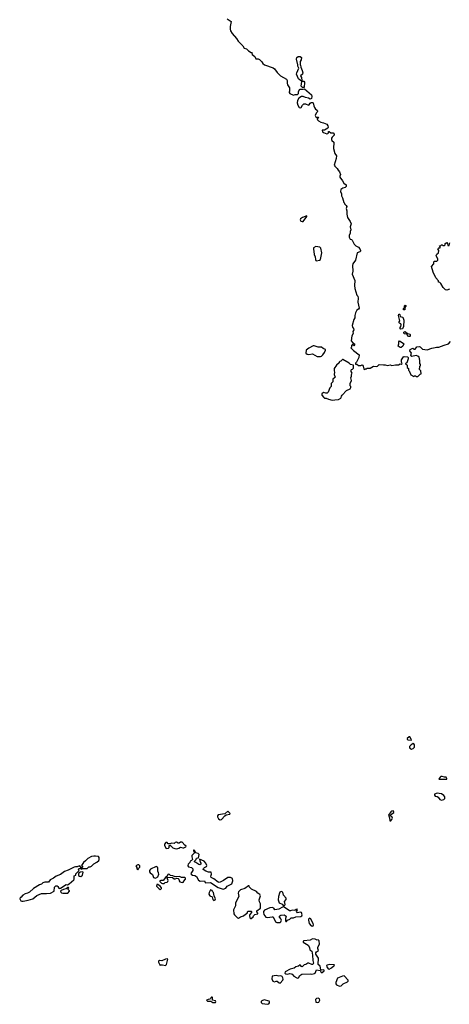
# Model space of a CAD drawing. Extents: x 2219101 to 2444320, y 201258 to 358766.
# Tile 332 of 349: x 2393188 to 2400639, y 312864 to 329949. Entities that reach past the tile are written whole.
import ezdxf

# ---------------------------------------------------------------- set-up
doc = ezdxf.new("R2010")
doc.units = 0

msp = doc.modelspace()

# ---------------------------------------------------------------- linework, layer by layer
at = {"layer": '0CON10XD'}
for points in [[(2396786, 329966), (2396858, 329918), (2396837, 329833), (2396836, 329785), (2396845, 329758), (2396875, 329708), (2396948, 329625), (2396977, 329577), (2397058, 329495), (2397080, 329455), (2397121, 329441), (2397155, 329408), (2397205, 329380), (2397218, 329378), (2397210, 329365), (2397218, 329358), (2397220, 329345), (2397265, 329310), (2397285, 329268), (2397323, 329267), (2397345, 329258), (2397388, 329218), (2397405, 329188), (2397435, 329168), (2397586, 329116), (2397608, 329095), (2397651, 329031), (2397714, 328974), (2397818, 328915), (2397827, 328895), (2397827, 328847), (2397835, 328820), (2397870, 328765), (2397870, 328705), (2397862, 328698), (2397860, 328685), (2397875, 328670), (2397935, 328640), (2397965, 328650), (2398005, 328650), (2398022, 328668), (2398022, 328695), (2398040, 328735), (2398055, 328742), (2398105, 328742), (2398125, 328750), (2398249, 328645), (2398254, 328616), (2398247, 328583), (2398237, 328573), (2398225, 328572), (2398196, 328586), (2398145, 328597), (2398105, 328618), (2398073, 328617), (2398031, 328589), (2398008, 328545), (2398003, 328505), (2398014, 328465), (2398035, 328428), (2398055, 328420), (2398068, 328425), (2398092, 328468), (2398115, 328490), (2398147, 328487), (2398195, 328468), (2398208, 328472), (2398225, 328500), (2398245, 328512), (2398265, 328512), (2398278, 328505), (2398288, 328455), (2398303, 328423), (2398320, 328395), (2398346, 328376), (2398352, 328362), (2398348, 328345), (2398330, 328325), (2398312, 328288), (2398332, 328252), (2398345, 328250), (2398355, 328260), (2398368, 328258), (2398350, 328215), (2398368, 328195), (2398408, 328168), (2398458, 328158), (2398515, 328134), (2398532, 328105), (2398537, 328085), (2398532, 328068), (2398476, 328034), (2398435, 328030), (2398441, 328005), (2398455, 327992), (2398515, 327970), (2398530, 327975), (2398542, 327988), (2398545, 328010), (2398555, 328010), (2398583, 327983), (2398625, 327983), (2398643, 327965), (2398643, 327945), (2398607, 327913), (2398598, 327895), (2398597, 327867), (2398604, 327854), (2398638, 327825), (2398630, 327715), (2398652, 327625), (2398683, 327585), (2398675, 327540), (2398642, 327425), (2398652, 327405), (2398695, 327368), (2398709, 327339), (2398735, 327310), (2398750, 327265), (2398738, 327235), (2398742, 327215), (2398788, 327155), (2398808, 327115), (2398851, 327081), (2398848, 327055), (2398835, 327039), (2398790, 327025), (2398755, 327000), (2398752, 326965), (2398772, 326925), (2398772, 326892), (2398789, 326855), (2398810, 326775), (2398820, 326765), (2398822, 326752), (2398853, 326723), (2398862, 326705), (2398850, 326675), (2398864, 326635), (2398859, 326575), (2398871, 326515), (2398919, 326445), (2398938, 326405), (2398921, 326355), (2398933, 326305), (2398920, 326275), (2398918, 326245), (2398903, 326205), (2398904, 326174), (2398921, 326141), (2398944, 326134), (2398955, 326122), (2398991, 326051), (2399020, 326025), (2399065, 326002), (2399088, 325975), (2399100, 325945), (2399100, 325935), (2399085, 325918), (2399042, 325905), (2399010, 325775), (2398967, 325715), (2398959, 325681), (2398966, 325586), (2398956, 325536), (2399003, 325423), (2398992, 325335), (2399000, 325285), (2399035, 325170), (2399050, 325150), (2399061, 325115), (2399050, 325045), (2399078, 324945), (2399066, 324924), (2399034, 324906), (2399012, 324865), (2399000, 324815), (2399000, 324775), (2398982, 324745), (2398957, 324643), (2398958, 324615), (2398980, 324590), (2398983, 324565), (2398964, 324536), (2398970, 324505), (2398948, 324465), (2398938, 324375), (2398965, 324340), (2398992, 324325), (2398997, 324305), (2398985, 324290), (2398965, 324310), (2398952, 324308), (2398940, 324295), (2398940, 324265), (2398930, 324255), (2398977, 324207), (2399078, 324135), (2399072, 324085), (2399030, 324005), (2399012, 323988), (2399012, 323972), (2399035, 323970), (2399065, 323950), (2399105, 323950), (2399125, 323958), (2399135, 323953), (2399147, 323935), (2399155, 323890), (2399165, 323880), (2399178, 323882), (2399185, 323890), (2399205, 323890), (2399215, 323900), (2399265, 323900), (2399322, 323938), (2399375, 323933), (2399391, 323939), (2399425, 323968), (2399495, 323959), (2399525, 323962), (2399565, 323950), (2399612, 323958), (2399645, 323947), (2399705, 323962), (2399755, 323960), (2399785, 323978), (2399805, 323970), (2399820, 323985), (2399812, 324005), (2399812, 324045), (2399844, 324096), (2399855, 324102), (2399915, 324098), (2399927, 324087), (2399927, 324063), (2399900, 323995), (2399880, 323985), (2399880, 323975), (2399898, 323968), (2399910, 323955), (2399910, 323915), (2399930, 323895), (2399930, 323865), (2399940, 323855), (2399970, 323785), (2400025, 323760), (2400035, 323770), (2400055, 323770), (2400065, 323760), (2400095, 323760), (2400132, 323798), (2400150, 323805), (2400147, 323857), (2400125, 323880), (2400120, 323895), (2400130, 323915), (2400130, 323935), (2400140, 323945), (2400140, 323965), (2400130, 323985), (2400130, 324035), (2400118, 324095), (2400095, 324112), (2400065, 324120), (2399990, 324105), (2399970, 324125), (2399980, 324145), (2399981, 324165), (2399957, 324205), (2399962, 324225), (2400005, 324248), (2400025, 324232), (2400045, 324232), (2400077, 324273), (2400115, 324280), (2400135, 324272), (2400161, 324241), (2400175, 324232), (2400255, 324222), (2400335, 324252), (2400395, 324258), (2400415, 324267), (2400455, 324267), (2400552, 324302), (2400624, 324326), (2400658, 324362)], [(2398115, 328770), (2398095, 328770), (2398070, 328795), (2398080, 328875), (2398022, 328925), (2397990, 329005), (2397992, 329025), (2398028, 329105), (2398012, 329145), (2398012, 329165), (2397987, 329265), (2397992, 329295), (2398015, 329308), (2398055, 329308), (2398078, 329295), (2398068, 329255), (2398052, 329225), (2398050, 329165), (2398057, 329157), (2398063, 329123), (2398087, 329067), (2398098, 329025), (2398090, 329005), (2398060, 328975), (2398076, 328946), (2398082, 328892), (2398092, 328882), (2398115, 328882), (2398128, 328865), (2398120, 328775), (2398115, 328770)], [(2398085, 326446), (2398105, 326448), (2398167, 326535), (2398167, 326547), (2398092, 326518), (2398058, 326492), (2398053, 326475), (2398065, 326454), (2398085, 326446)], [(2398335, 325766), (2398385, 325774), (2398406, 325785), (2398426, 325905), (2398412, 325982), (2398392, 326002), (2398325, 326011), (2398285, 325988), (2398282, 325975), (2398293, 325875), (2398312, 325832), (2398316, 325785), (2398325, 325770), (2398335, 325766)], [(2400645, 325272), (2400597, 325257), (2400575, 325260), (2400534, 325304), (2400492, 325372), (2400475, 325388), (2400452, 325395), (2400450, 325415), (2400408, 325468), (2400357, 325565), (2400330, 325665), (2400368, 325712), (2400370, 325745), (2400382, 325758), (2400425, 325760), (2400440, 325775), (2400438, 325795), (2400412, 325855), (2400425, 325880), (2400450, 325905), (2400458, 325945), (2400440, 325975), (2400455, 325990), (2400478, 325992), (2400480, 326005), (2400472, 326012), (2400470, 326025), (2400495, 326030), (2400505, 326040), (2400515, 326040), (2400525, 326030), (2400555, 326030), (2400570, 326045), (2400570, 326065), (2400595, 326080), (2400610, 326065), (2400612, 326032), (2400635, 326030), (2400648, 326075)], [(2399865, 324912), (2399844, 324914), (2399842, 324935), (2399860, 324955), (2399860, 324985), (2399876, 324996), (2399887, 324987), (2399887, 324977), (2399870, 324955), (2399865, 324912)], [(2399797, 324577), (2399787, 324587), (2399787, 324605), (2399800, 324625), (2399807, 324655), (2399800, 324670), (2399775, 324681), (2399764, 324695), (2399780, 324725), (2399757, 324815), (2399765, 324842), (2399775, 324842), (2399780, 324835), (2399787, 324797), (2399832, 324785), (2399850, 324735), (2399846, 324625), (2399825, 324583), (2399797, 324577)], [(2399955, 324450), (2399935, 324450), (2399920, 324460), (2399908, 324488), (2399902, 324492), (2399857, 324497), (2399848, 324515), (2399851, 324529), (2399865, 324538), (2399882, 324532), (2399912, 324502), (2399935, 324500), (2399955, 324490), (2399960, 324485), (2399960, 324455), (2399955, 324450)], [(2398405, 324102), (2398425, 324112), (2398445, 324132), (2398476, 324175), (2398494, 324215), (2398493, 324225), (2398453, 324243), (2398425, 324269), (2398365, 324268), (2398295, 324288), (2398275, 324288), (2398205, 324252), (2398158, 324212), (2398152, 324165), (2398173, 324143), (2398205, 324140), (2398265, 324148), (2398345, 324102), (2398405, 324102)], [(2399805, 324262), (2399785, 324262), (2399752, 324285), (2399764, 324325), (2399761, 324359), (2399773, 324377), (2399838, 324338), (2399852, 324322), (2399835, 324282), (2399805, 324262)], [(2398608, 323348), (2398655, 323352), (2398715, 323361), (2398755, 323382), (2398766, 323394), (2398768, 323415), (2398778, 323435), (2398856, 323514), (2398920, 323545), (2398930, 323565), (2398930, 323585), (2398920, 323595), (2398920, 323635), (2398943, 323687), (2398931, 323735), (2398942, 323765), (2398942, 323795), (2398952, 323815), (2398938, 323845), (2398938, 323865), (2398945, 323880), (2398960, 323885), (2398980, 323905), (2398980, 323955), (2398925, 323968), (2398905, 323988), (2398795, 324050), (2398785, 324050), (2398758, 324022), (2398742, 324018), (2398730, 324005), (2398730, 323995), (2398684, 323956), (2398640, 323895), (2398640, 323855), (2398648, 323835), (2398642, 323795), (2398658, 323745), (2398648, 323732), (2398618, 323712), (2398617, 323665), (2398592, 323635), (2398588, 323585), (2398568, 323562), (2398537, 323483), (2398522, 323468), (2398495, 323467), (2398455, 323480), (2398430, 323455), (2398430, 323435), (2398461, 323391), (2398475, 323380), (2398505, 323380), (2398545, 323362), (2398608, 323348)], [(2399975, 317448), (2399982, 317455), (2399980, 317465), (2399955, 317508), (2399945, 317506), (2399911, 317475), (2399910, 317465), (2399922, 317455), (2399975, 317448)], [(2399985, 317293), (2400015, 317304), (2400035, 317325), (2400038, 317368), (2400025, 317386), (2400012, 317388), (2399975, 317364), (2399949, 317335), (2399947, 317325), (2399955, 317309), (2399985, 317293)], [(2400585, 316769), (2400595, 316773), (2400598, 316785), (2400585, 316806), (2400555, 316806), (2400515, 316817), (2400495, 316814), (2400481, 316805), (2400464, 316785), (2400460, 316770), (2400585, 316769)], [(2400505, 316404), (2400543, 316415), (2400563, 316435), (2400564, 316465), (2400546, 316485), (2400502, 316515), (2400465, 316524), (2400430, 316525), (2400385, 316510), (2400383, 316495), (2400392, 316475), (2400429, 316469), (2400446, 316456), (2400476, 316415), (2400505, 316404)], [(2396665, 316067), (2396685, 316072), (2396744, 316136), (2396770, 316150), (2396835, 316163), (2396840, 316175), (2396795, 316213), (2396745, 316169), (2396628, 316152), (2396616, 316135), (2396619, 316115), (2396635, 316082), (2396665, 316067)], [(2399625, 316050), (2399645, 316071), (2399652, 316095), (2399645, 316122), (2399621, 316131), (2399618, 316145), (2399637, 316165), (2399678, 316192), (2399678, 316205), (2399665, 316219), (2399636, 316215), (2399623, 316205), (2399586, 316145), (2399602, 316102), (2399605, 316050), (2399625, 316050)], [(2395915, 315563), (2395945, 315573), (2395975, 315592), (2396015, 315578), (2396035, 315577), (2396072, 315595), (2396075, 315610), (2396054, 315624), (2396005, 315677), (2395975, 315680), (2395955, 315662), (2395935, 315662), (2395905, 315680), (2395886, 315674), (2395865, 315653), (2395815, 315658), (2395805, 315650), (2395765, 315650), (2395745, 315670), (2395725, 315670), (2395700, 315645), (2395700, 315625), (2395724, 315575), (2395735, 315567), (2395766, 315574), (2395778, 315585), (2395782, 315618), (2395805, 315620), (2395845, 315580), (2395877, 315567), (2395915, 315563)], [(2393245, 314652), (2393335, 314670), (2393414, 314696), (2393485, 314753), (2393565, 314787), (2393653, 314787), (2393720, 314795), (2393785, 314830), (2393790, 314895), (2393815, 314920), (2393835, 314920), (2393850, 314910), (2393865, 314878), (2393875, 314873), (2393895, 314879), (2393995, 314940), (2394015, 314939), (2394046, 314954), (2394128, 315022), (2394133, 315035), (2394130, 315095), (2394160, 315105), (2394162, 315128), (2394208, 315172), (2394220, 315195), (2394210, 315205), (2394212, 315218), (2394245, 315220), (2394252, 315212), (2394265, 315210), (2394275, 315220), (2394355, 315220), (2394385, 315250), (2394412, 315248), (2394435, 315262), (2394475, 315302), (2394525, 315328), (2394562, 315358), (2394567, 315375), (2394563, 315413), (2394555, 315428), (2394505, 315437), (2394475, 315436), (2394435, 315426), (2394372, 315395), (2394329, 315351), (2394292, 315325), (2394260, 315275), (2394280, 315245), (2394268, 315232), (2394252, 315232), (2394228, 315268), (2394195, 315258), (2394185, 315250), (2394155, 315252), (2394130, 315245), (2394031, 315189), (2393965, 315166), (2393895, 315117), (2393822, 315088), (2393795, 315072), (2393775, 315052), (2393717, 315023), (2393688, 314982), (2393625, 314982), (2393590, 314970), (2393564, 314946), (2393530, 314935), (2393425, 314872), (2393355, 314808), (2393325, 314792), (2393285, 314783), (2393242, 314758), (2393205, 314720), (2393194, 314716), (2393188, 314695), (2393205, 314662), (2393225, 314653), (2393245, 314652)], [(2396715, 314863), (2396765, 314880), (2396787, 314915), (2396867, 314953), (2396887, 315005), (2396879, 315045), (2396845, 315065), (2396795, 315066), (2396725, 315011), (2396665, 314984), (2396645, 314979), (2396632, 314982), (2396555, 315042), (2396510, 315065), (2396502, 315085), (2396512, 315125), (2396508, 315155), (2396465, 315158), (2396415, 315172), (2396372, 315205), (2396375, 315222), (2396392, 315238), (2396426, 315254), (2396434, 315275), (2396418, 315315), (2396385, 315350), (2396305, 315380), (2396310, 315355), (2396332, 315315), (2396327, 315295), (2396313, 315283), (2396295, 315288), (2396245, 315324), (2396220, 315335), (2396220, 315345), (2396246, 315374), (2396255, 315402), (2396277, 315407), (2396285, 315400), (2396290, 315405), (2396299, 315465), (2396285, 315482), (2396245, 315490), (2396225, 315528), (2396215, 315537), (2396204, 315536), (2396200, 315525), (2396217, 315493), (2396175, 315448), (2396172, 315422), (2396182, 315378), (2396165, 315360), (2396145, 315350), (2396138, 315322), (2396112, 315295), (2396104, 315275), (2396104, 315264), (2396115, 315252), (2396167, 315237), (2396192, 315212), (2396192, 315185), (2396157, 315135), (2396162, 315122), (2396185, 315107), (2396227, 315097), (2396255, 315082), (2396290, 315020), (2396315, 315000), (2396395, 315008), (2396405, 314980), (2396415, 314972), (2396495, 314978), (2396632, 314892), (2396715, 314863)], [(2395235, 315200), (2395250, 315215), (2395252, 315228), (2395270, 315245), (2395270, 315265), (2395252, 315282), (2395235, 315282), (2395200, 315265), (2395220, 315235), (2395222, 315212), (2395235, 315200)], [(2395545, 315053), (2395584, 315075), (2395601, 315125), (2395597, 315147), (2395582, 315175), (2395586, 315226), (2395575, 315243), (2395555, 315257), (2395455, 315208), (2395437, 315185), (2395440, 315165), (2395453, 315143), (2395491, 315115), (2395507, 315067), (2395545, 315053)], [(2394245, 315084), (2394274, 315105), (2394290, 315155), (2394275, 315160), (2394235, 315158), (2394213, 315137), (2394207, 315123), (2394209, 315099), (2394225, 315086), (2394245, 315084)], [(2395665, 314958), (2395695, 314960), (2395710, 314975), (2395745, 314983), (2395758, 314995), (2395760, 315015), (2395748, 315055), (2395758, 315072), (2395835, 315062), (2395865, 315042), (2395885, 315040), (2395915, 315050), (2395935, 315047), (2395946, 315036), (2395954, 315005), (2395965, 314992), (2396005, 314978), (2396030, 314985), (2396030, 314995), (2396062, 315038), (2396062, 315055), (2396050, 315065), (2395996, 315066), (2395961, 315081), (2395885, 315076), (2395845, 315092), (2395805, 315100), (2395785, 315118), (2395765, 315122), (2395738, 315082), (2395715, 315062), (2395675, 315010), (2395635, 315012), (2395620, 315005), (2395620, 314995), (2395645, 314968), (2395665, 314958)], [(2394025, 314792), (2394050, 314825), (2394050, 314835), (2394030, 314855), (2394030, 314875), (2394040, 314885), (2394035, 314890), (2394025, 314890), (2393995, 314870), (2393945, 314858), (2393905, 314838), (2393898, 314825), (2393902, 314812), (2393915, 314800), (2393935, 314792), (2394025, 314792)], [(2395625, 314858), (2395635, 314862), (2395647, 314873), (2395648, 314885), (2395630, 314910), (2395585, 314942), (2395565, 314940), (2395558, 314915), (2395605, 314866), (2395625, 314858)], [(2397192, 314352), (2397205, 314352), (2397235, 314380), (2397242, 314398), (2397265, 314422), (2397318, 314432), (2397318, 314445), (2397301, 314471), (2397303, 314485), (2397363, 314535), (2397366, 314605), (2397345, 314642), (2397340, 314675), (2397364, 314745), (2397351, 314771), (2397320, 314790), (2397295, 314823), (2397211, 314861), (2397172, 314895), (2397165, 314920), (2397155, 314920), (2397095, 314872), (2397015, 314849), (2396983, 314815), (2396977, 314795), (2396988, 314735), (2396929, 314625), (2396933, 314575), (2396898, 314505), (2396900, 314435), (2396914, 314414), (2396963, 314365), (2396985, 314361), (2397016, 314384), (2397071, 314399), (2397102, 314428), (2397133, 314447), (2397145, 314480), (2397205, 314480), (2397210, 314475), (2397208, 314455), (2397180, 314425), (2397173, 314407), (2397180, 314365), (2397192, 314352)], [(2396555, 314663), (2396576, 314674), (2396583, 314695), (2396558, 314745), (2396550, 314805), (2396532, 314822), (2396525, 314840), (2396495, 314850), (2396471, 314805), (2396468, 314775), (2396487, 314747), (2396527, 314727), (2396535, 314680), (2396555, 314663)], [(2397765, 314572), (2397786, 314584), (2397791, 314595), (2397782, 314645), (2397810, 314685), (2397812, 314705), (2397761, 314755), (2397752, 314812), (2397725, 314819), (2397702, 314808), (2397692, 314795), (2397674, 314736), (2397668, 314678), (2397690, 314625), (2397739, 314599), (2397765, 314572)], [(2397705, 314282), (2397717, 314293), (2397727, 314325), (2397718, 314348), (2397690, 314385), (2397698, 314402), (2397715, 314412), (2397775, 314418), (2397812, 314395), (2397798, 314355), (2397798, 314315), (2397805, 314300), (2397815, 314300), (2397835, 314322), (2397871, 314339), (2397895, 314363), (2397935, 314366), (2397975, 314384), (2398065, 314386), (2398080, 314400), (2398086, 314415), (2398077, 314455), (2398055, 314463), (2398005, 314450), (2397990, 314475), (2398008, 314505), (2398002, 314512), (2397985, 314510), (2397959, 314491), (2397916, 314496), (2397884, 314484), (2397865, 314484), (2397808, 314528), (2397764, 314554), (2397745, 314552), (2397685, 314514), (2397615, 314503), (2397595, 314532), (2397565, 314543), (2397525, 314536), (2397434, 314496), (2397416, 314475), (2397414, 314455), (2397423, 314423), (2397456, 314376), (2397485, 314368), (2397565, 314382), (2397585, 314379), (2397625, 314296), (2397645, 314286), (2397705, 314282)], [(2398265, 314218), (2398275, 314224), (2398281, 314245), (2398275, 314269), (2398235, 314340), (2398215, 314356), (2398206, 314354), (2398196, 314344), (2398194, 314325), (2398209, 314269), (2398244, 314224), (2398265, 314218)], [(2398014, 313316), (2398025, 313323), (2398048, 313365), (2398084, 313386), (2398225, 313392), (2398255, 313389), (2398302, 313398), (2398313, 313407), (2398335, 313462), (2398398, 313448), (2398418, 313418), (2398435, 313418), (2398470, 313445), (2398470, 313455), (2398455, 313463), (2398425, 313458), (2398412, 313462), (2398399, 313525), (2398364, 313554), (2398369, 313665), (2398324, 313736), (2398324, 313755), (2398335, 313773), (2398368, 313795), (2398358, 313835), (2398361, 313855), (2398389, 313905), (2398384, 313965), (2398365, 313981), (2398345, 313978), (2398315, 313995), (2398265, 314000), (2398223, 313977), (2398115, 313966), (2398103, 313957), (2398107, 313945), (2398189, 313889), (2398212, 313852), (2398221, 313811), (2398254, 313784), (2398268, 313715), (2398274, 313625), (2398282, 313575), (2398274, 313556), (2398255, 313556), (2398205, 313578), (2398185, 313578), (2398153, 313555), (2398123, 313547), (2398085, 313516), (2398075, 313520), (2398055, 313550), (2398022, 313528), (2397975, 313512), (2397947, 313493), (2397881, 313475), (2397791, 313429), (2397786, 313406), (2397803, 313393), (2397835, 313389), (2397875, 313397), (2397895, 313395), (2397914, 313385), (2397944, 313354), (2397995, 313321), (2398014, 313316)], [(2395715, 313538), (2395732, 313555), (2395740, 313575), (2395755, 313648), (2395743, 313653), (2395715, 313650), (2395655, 313619), (2395615, 313626), (2395597, 313615), (2395594, 313594), (2395625, 313540), (2395635, 313550), (2395665, 313550), (2395715, 313538)], [(2398555, 313473), (2398598, 313495), (2398640, 313535), (2398645, 313550), (2398565, 313553), (2398518, 313545), (2398511, 313535), (2398514, 313515), (2398539, 313479), (2398555, 313473)], [(2397705, 313232), (2397750, 313285), (2397757, 313303), (2397754, 313325), (2397738, 313345), (2397715, 313356), (2397680, 313350), (2397635, 313364), (2397565, 313352), (2397559, 313305), (2397577, 313267), (2397605, 313254), (2397635, 313267), (2397655, 313267), (2397687, 313237), (2397705, 313232)], [(2398735, 313181), (2398765, 313183), (2398800, 313220), (2398874, 313256), (2398884, 313266), (2398884, 313285), (2398815, 313357), (2398785, 313354), (2398701, 313319), (2398670, 313245), (2398671, 313221), (2398684, 313204), (2398735, 313181)], [(2396585, 312893), (2396592, 312905), (2396585, 312922), (2396530, 312935), (2396530, 312985), (2396525, 312990), (2396515, 312990), (2396500, 312975), (2396498, 312962), (2396488, 312952), (2396455, 312950), (2396428, 312935), (2396445, 312918), (2396505, 312920), (2396535, 312898), (2396585, 312893)], [(2397485, 312864), (2397506, 312874), (2397518, 312892), (2397523, 312905), (2397515, 312920), (2397425, 312939), (2397388, 312925), (2397375, 312910), (2397373, 312893), (2397396, 312876), (2397485, 312864)], [(2398355, 312893), (2398378, 312902), (2398394, 312935), (2398385, 312960), (2398365, 312971), (2398338, 312965), (2398320, 312945), (2398325, 312900), (2398355, 312893)]]:
    msp.add_lwpolyline(points, dxfattribs=at)

doc.saveas('drawing.dxf')
